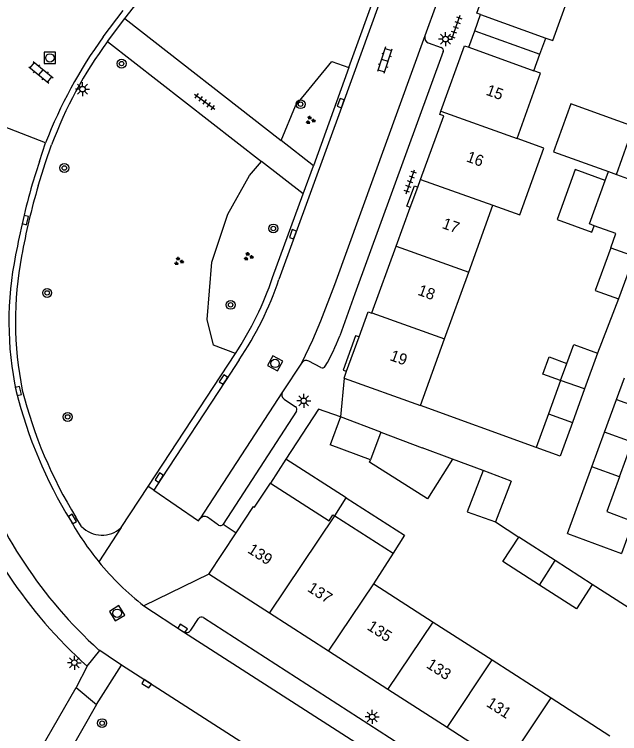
# Model space of a CAD drawing. Extents: x 131000 to 133013, y 393000 to 396501.
# Drawn here: x 131806.9 to 131861, y 395798 to 395862.3 of the extents above; entities that cross this region are included whole.
import ezdxf

# ---------------------------------------------------------------- set-up
doc = ezdxf.new("R2010")
doc.units = 0
for name, color, linetype in [('gg-afsc-erfafscheiding', 7, 'Continuous'), ('gg-afsc-muur', 7, 'Continuous'), ('gg-anno-huisnummerreeks BGT', 7, 'Continuous'), ('gg-bbg-bijgebouw', 7, 'Continuous'), ('gg-bbg-gedigitaliseerde bebouwing', 7, 'Continuous'), ('gg-bbg-gedigitaliseerde bebouwing onder overbouw', 7, 'Continuous'), ('gg-bbg-gedigitaliseerde bijgebouw', 7, 'Continuous'), ('gg-bbg-gedigitaliseerde overbouw', 7, 'Continuous'), ('gg-bbg-hoofdgebouw', 7, 'Continuous'), ('gg-bbg-luifel en loopbrug', 7, 'Continuous'), ('gg-bbg-pand overbouw', 7, 'Continuous'), ('gg-bbg-tussenscheiding', 7, 'Continuous'), ('gg-bbg-tussenscheiding niveau 01', 7, 'Continuous'), ('gg-knt-onverhard', 7, 'Continuous'), ('gg-knt-verharding', 7, 'Continuous'), ('gg-knt-verharding nz', 7, 'Continuous'), ('gt-grn-groengrens', 7, 'Continuous'), ('gt-grn-weggrens', 7, 'Continuous'), ('gt-symb-boom', 7, 'Continuous'), ('gt-symb-groenvak', 7, 'Continuous'), ('gt-symb-klinker verharding', 7, 'Continuous'), ('gt-symb-kolk', 7, 'Continuous'), ('gt-symb-lichtmast', 7, 'Continuous'), ('gt-symb-rioolschacht', 7, 'Continuous'), ('gt-symb-tegel verharding', 7, 'Continuous')]:
    doc.layers.add(name, color=color, linetype=linetype)

# ---------------------------------------------------------------- blocks, each defined once
blk = doc.blocks.new('gt0-LMAST')
at = {"layer": 'gt-symb-lichtmast'}
for p, q in [((-0.182, 0.173), (-0.447, 0.438)), ((-0.005, 0.246), (-0.005, 0.621)), ((0.172, 0.173), (0.437, 0.438)), ((-0.255, -0.004), (-0.63, -0.004)), ((-0.182, -0.181), (-0.447, -0.446)), ((-0.005, -0.254), (-0.005, -0.629)), ((0.437, -0.446), (0.172, -0.181)), ((0.245, -0.004), (0.62, -0.004))]:
    blk.add_line(p, q, dxfattribs=at)
blk.add_circle((-0.005, -0.004), 0.25, dxfattribs=at)
blk = doc.blocks.new('gt0-TEG1')
at = {"layer": 'gt-symb-tegel verharding'}
for p, q in [((-1.125, 0), (1.125, 0)), ((-0.9, -0.25), (-0.9, 0.25)), ((-0.45, -0.25), (-0.45, 0.25)), ((0, -0.25), (0, 0.25)), ((0.45, -0.25), (0.45, 0.25)), ((0.9, -0.25), (0.9, 0.25))]:
    blk.add_line(p, q, dxfattribs=at)
blk = doc.blocks.new('gt0-GRVAK')
at = {"layer": 'gt-symb-groenvak'}
for p, q in [((-0.11, 0.189), (-0.228, 0.24)), ((-0.182, 0.153), (0.088, 0.153)), ((-0.091, 0.211), (-0.156, 0.322)), ((-0.047, 0.214), (-0.047, 0.393)), ((-0.004, 0.211), (0.061, 0.322)), ((0.015, 0.189), (0.133, 0.24)), ((0.262, -0.052), (0.197, 0.059)), ((0.305, -0.049), (0.305, 0.13)), ((0.349, -0.052), (0.414, 0.059)), ((-0.245, -0.228), (-0.363, -0.177)), ((-0.318, -0.264), (-0.047, -0.264)), ((-0.226, -0.206), (-0.291, -0.095)), ((-0.183, -0.203), (-0.183, -0.024)), ((-0.139, -0.206), (-0.074, -0.095)), ((-0.12, -0.228), (-0.002, -0.177)), ((0.243, -0.074), (0.125, -0.023)), ((0.17, -0.11), (0.441, -0.11)), ((0.368, -0.074), (0.486, -0.023))]:
    blk.add_line(p, q, dxfattribs=at)
blk = doc.blocks.new('gt0-KOLK')
at = {"layer": 'gt-symb-kolk'}
blk.add_lwpolyline([(0, 0), (0.375, 0), (0.375, 0.4), (-0.375, 0.4), (-0.375, 0), (0, 0)], dxfattribs=at)
blk = doc.blocks.new('gt0-RS')
at = {"layer": 'gt-symb-rioolschacht'}
blk.add_lwpolyline([(-0.5, -0.5), (0.5, -0.5), (0.5, 0.5), (-0.5, 0.5)], close=True, dxfattribs=at)
blk.add_circle((0, 0), 0.375, dxfattribs=at)
blk = doc.blocks.new('gt0-BOOM')
at = {"layer": 'gt-symb-boom'}
for radius in [0.4, 0.2]:
    blk.add_circle((0, 0), radius, dxfattribs=at)
blk = doc.blocks.new('gt0-KL1')
at = {"layer": 'gt-symb-klinker verharding'}
for p, q in [((-1.15, 0.3), (1.15, 0.3)), ((-1, -0.3), (-1, 0.3)), ((-0.5, 0.3), (-0.5, 0.45)), ((0, -0.3), (0, 0.3)), ((0.5, 0.3), (0.5, 0.45)), ((1, -0.3), (1, 0.3)), ((-1.15, -0.3), (1.15, -0.3)), ((-0.5, -0.45), (-0.5, -0.3)), ((0.5, -0.45), (0.5, -0.3))]:
    blk.add_line(p, q, dxfattribs=at)

msp = doc.modelspace()

# ---------------------------------------------------------------- linework, layer by layer
at = {"layer": 'gg-afsc-erfafscheiding'}
for p, q in [((131860.888, 395836.874), (131859.041, 395832.025)), ((131859.652, 395824.966), (131860.718, 395827.87)), ((131849.918, 395816.952), (131851.987, 395815.576))]:
    msp.add_line(p, q, dxfattribs=at)
at = {"layer": 'gg-afsc-muur'}
for p, q in [((131834.096, 395827.019), (131831.186, 395822.533)), ((131836.073, 395826.316), (131834.096, 395827.019)), ((131853.547, 395823.591), (131843.219, 395827.328)), ((131848.808, 395821.529), (131846.082, 395822.543)), ((131862.518, 395808.798), (131858.545, 395811.349))]:
    msp.add_line(p, q, dxfattribs=at)
at = {"layer": 'gg-bbg-bijgebouw'}
for p, q in [((131859.041, 395832.025), (131857.88, 395828.816)), ((131857.88, 395828.816), (131856.793, 395825.811)), ((131836.073, 395826.316), (131835.134, 395823.837)), ((131839.672, 395824.953), (131836.073, 395826.316)), ((131839.672, 395824.953), (131843.357, 395823.557)), ((131858.519, 395821.864), (131859.652, 395824.966)), ((131846.082, 395822.543), (131843.357, 395823.557)), ((131856.342, 395815.901), (131858.519, 395821.864)), ((131851.306, 395820.577), (131848.808, 395821.529)), ((131851.306, 395820.577), (131849.918, 395816.952)), ((131855.246, 395813.475), (131851.987, 395815.576)), ((131856.342, 395815.901), (131861.176, 395814.123)), ((131858.545, 395811.349), (131855.246, 395813.475))]:
    msp.add_line(p, q, dxfattribs=at)
at = {"layer": 'gg-bbg-gedigitaliseerde bebouwing'}
for p, q in [((131847.528, 395839.263), (131849.683, 395845.231)), ((131845.373, 395833.294), (131847.528, 395839.263)), ((131843.219, 395827.328), (131845.373, 395833.294))]:
    msp.add_line(p, q, dxfattribs=at)
for points in [[(131854.402, 395860.183), (131855.026, 395859.957), (131857.149, 395865.838)], [(131851.838, 395851.198), (131853.947, 395857.04), (131853.343, 395857.26)], [(131849.683, 395845.231), (131852.078, 395844.367), (131854.233, 395850.334), (131851.838, 395851.198)]]:
    msp.add_lwpolyline(points, dxfattribs=at)
at = {"layer": 'gg-bbg-gedigitaliseerde bebouwing onder overbouw'}
for p, q in [((131848.579, 395862.287), (131854.402, 395860.183)), ((131847.54, 395859.359), (131853.343, 395857.26))]:
    msp.add_line(p, q, dxfattribs=at)
at = {"layer": 'gg-bbg-gedigitaliseerde bijgebouw'}
for p, q in [((131859.719, 395847.456), (131860.006, 395848.249)), ((131860.712, 395847.995), (131862.368, 395847.397)), ((131860.669, 395842.713), (131858.739, 395843.41)), ((131860.204, 395841.442), (131860.669, 395842.713)), ((131862.311, 395840.681), (131860.888, 395836.874)), ((131855.736, 395829.583), (131856.293, 395831.108)), ((131855.736, 395829.583), (131854.642, 395826.587)), ((131860.718, 395827.87), (131861.425, 395829.807)), ((131860.718, 395827.87), (131864.451, 395826.529)), ((131854.642, 395826.587), (131856.793, 395825.811)), ((131838.745, 395822.471), (131835.134, 395823.837))]:
    msp.add_line(p, q, dxfattribs=at)
for points in [[(131860.712, 395847.995), (131862.257, 395852.275), (131856.655, 395854.297), (131855.11, 395850.017), (131860.006, 395848.249)], [(131858.739, 395843.41), (131858.314, 395843.563), (131859.719, 395847.456)], [(131860.204, 395841.442), (131858.812, 395837.633), (131860.888, 395836.874)], [(131856.293, 395831.108), (131856.91, 395832.796), (131859.041, 395832.025)], [(131860.987, 395820.962), (131862.121, 395824.063), (131859.652, 395824.966)], [(131846.082, 395822.543), (131843.835, 395818.995), (131838.669, 395822.267), (131838.745, 395822.471)], [(131848.808, 395821.529), (131847.397, 395817.844), (131849.918, 395816.952)], [(131860.987, 395820.962), (131859.851, 395817.853), (131862.223, 395816.986), (131861.176, 395814.123)], [(131853.838, 395811.295), (131850.581, 395813.392), (131851.987, 395815.576)], [(131858.545, 395811.349), (131857.141, 395809.169), (131853.838, 395811.295)]]:
    msp.add_lwpolyline(points, dxfattribs=at)
at = {"layer": 'gg-bbg-gedigitaliseerde overbouw'}
for p, q in [((131853.879, 395858.741), (131854.402, 395860.183)), ((131853.343, 395857.26), (131853.879, 395858.741))]:
    msp.add_line(p, q, dxfattribs=at)
at = {"layer": 'gg-bbg-hoofdgebouw'}
for p, q in [((131842.972, 395846.867), (131843.218, 395847.544)), ((131842.305, 395845.035), (131842.972, 395846.867)), ((131841.049, 395841.582), (131842.305, 395845.035)), ((131838.88, 395835.619), (131841.049, 395841.582)), ((131836.619, 395830.396), (131837.728, 395833.463)), ((131836.4, 395829.79), (131836.619, 395830.396)), ((131836.4, 395829.79), (131843.219, 395827.328)), ((131835.554, 395817.481), (131840.776, 395814.145)), ((131824.31, 395812.26), (131826.744, 395815.951)), ((131829.723, 395808.775), (131824.31, 395812.26)), ((131839.04, 395811.396), (131844.349, 395807.98)), ((131835.011, 395805.37), (131829.723, 395808.775)), ((131844.349, 395807.98), (131849.608, 395804.596)), ((131840.307, 395801.961), (131835.011, 395805.37)), ((131849.608, 395804.596), (131854.874, 395801.207)), ((131845.594, 395798.557), (131840.307, 395801.961)), ((131854.874, 395801.207), (131860.124, 395797.829)), ((131850.856, 395795.169), (131845.594, 395798.557))]:
    msp.add_line(p, q, dxfattribs=at)
for points in [[(131848.579, 395862.287), (131848.24, 395862.41), (131850.359, 395868.289)], [(131845.029, 395853.635), (131847.15, 395859.5), (131847.54, 395859.359)], [(131843.218, 395847.544), (131845.29, 395853.24), (131844.93, 395853.36), (131845.029, 395853.635)], [(131837.728, 395833.463), (131838.54, 395835.71), (131838.87, 395835.59), (131838.88, 395835.619)], [(131826.744, 395815.951), (131828.3, 395818.31), (131828.392, 395818.249), (131829.806, 395820.406)], [(131829.806, 395820.406), (131835.058, 395817.042), (131835.4, 395817.58), (131835.554, 395817.481)], [(131840.776, 395814.145), (131839.017, 395811.411), (131839.04, 395811.396)]]:
    msp.add_lwpolyline(points, dxfattribs=at)
at = {"layer": 'gg-bbg-luifel en loopbrug'}
for p, q in [((131854.642, 395826.587), (131853.547, 395823.591)), ((131831.186, 395822.533), (131829.806, 395820.406)), ((131836.58, 395819.087), (131831.186, 395822.533)), ((131835.554, 395817.481), (131836.58, 395819.087))]:
    msp.add_line(p, q, dxfattribs=at)
for points in [[(131859.719, 395847.456), (131857.033, 395848.425), (131855.42, 395843.956), (131858.531, 395842.833), (131858.739, 395843.41)], [(131855.736, 395829.583), (131854.147, 395830.152), (131854.707, 395831.687), (131856.293, 395831.108)], [(131856.793, 395825.811), (131855.707, 395822.81), (131853.547, 395823.591)], [(131836.58, 395819.087), (131841.802, 395815.751), (131840.776, 395814.145)]]:
    msp.add_lwpolyline(points, dxfattribs=at)
at = {"layer": 'gg-bbg-pand overbouw'}
for p, q in [((131848.06, 395860.823), (131848.579, 395862.287)), ((131847.54, 395859.359), (131848.06, 395860.823))]:
    msp.add_line(p, q, dxfattribs=at)
at = {"layer": 'gg-bbg-tussenscheiding'}
for p, q in [((131845.029, 395853.635), (131851.838, 395851.198)), ((131860.006, 395848.249), (131860.712, 395847.995)), ((131843.218, 395847.544), (131849.683, 395845.231)), ((131841.049, 395841.582), (131847.528, 395839.263)), ((131860.204, 395841.442), (131862.311, 395840.681)), ((131838.88, 395835.619), (131845.373, 395833.294)), ((131857.88, 395828.816), (131855.736, 395829.583)), ((131839.672, 395824.953), (131838.745, 395822.471)), ((131860.987, 395820.962), (131858.519, 395821.864)), ((131829.723, 395808.775), (131835.554, 395817.481)), ((131853.838, 395811.295), (131855.246, 395813.475)), ((131835.011, 395805.37), (131839.04, 395811.396)), ((131840.307, 395801.961), (131844.349, 395807.98)), ((131845.594, 395798.557), (131849.608, 395804.596)), ((131850.856, 395795.169), (131854.874, 395801.207))]:
    msp.add_line(p, q, dxfattribs=at)
at = {"layer": 'gg-bbg-tussenscheiding niveau 01'}
msp.add_line((131848.06, 395860.823), (131853.879, 395858.741), dxfattribs=at)
at = {"layer": 'gg-knt-onverhard'}
for p, q in [((131813.439, 395804.041), (131812.467, 395802.135)), ((131814.273, 395800.629), (131816.523, 395804.142))]:
    msp.add_line(p, q, dxfattribs=at)
for points in [[(131778.412, 395830.618), (131791.261, 395811.438), (131803.357, 395793.193), (131804.583, 395792.406), (131805.93, 395792.29), (131807.075, 395793.001), (131807.721, 395793.91), (131812.467, 395802.135)], [(131814.273, 395800.629), (131808.925, 395791.215), (131808.024, 395789.091), (131808.177, 395787.104), (131808.886, 395785.598), (131811.696, 395781.879), (131815.9, 395777.143), (131822.518, 395770.754), (131831.845, 395762.392), (131838.922, 395756.655), (131847.876, 395750.506), (131858.218, 395743.886), (131868.062, 395737.402), (131878.396, 395730.279), (131884.508, 395725.738), (131885.716, 395725.021), (131887.257, 395724.722), (131888.876, 395725.084), (131890.245, 395726.086), (131891.562, 395727.664), (131901.409, 395740.967)]]:
    msp.add_lwpolyline(points, dxfattribs=at)
at = {"layer": 'gg-knt-verharding'}
for p, q in [((131844.641, 395863.254), (131843.617, 395860.378)), ((131814.88, 395860.279), (131816.646, 395862.64)), ((131816.803, 395861.931), (131830.762, 395851.028)), ((131815.272, 395859.882), (131829.027, 395849.146)), ((131843.904, 395859.742), (131845.067, 395859.347)), ((131836.825, 395857.544), (131833.646, 395848.775)), ((131809.728, 395850.805), (131804.519, 395852.836)), ((131809.18, 395849.156), (131809.728, 395850.805)), ((131833.646, 395848.775), (131830.762, 395851.028)), ((131809.734, 395849.066), (131810.271, 395850.628)), ((131809.18, 395849.156), (131808.516, 395847.111)), ((131809.066, 395846.964), (131809.734, 395849.066)), ((131832.737, 395846.25), (131829.027, 395849.146)), ((131830.011, 395838.794), (131832.737, 395846.25)), ((131818.891, 395820.106), (131826.692, 395832.002)), ((131832.585, 395831.118), (131830.885, 395828.574)), ((131834.311, 395830.728), (131833.241, 395831.31)), ((131831.027, 395827.908), (131832.055, 395827.226)), ((131832.147, 395826.838), (131825.6, 395816.729)), ((131816.477, 395816.424), (131818.891, 395820.106)), ((131812.947, 395816.521), (131812.44, 395817.356)), ((131825.178, 395816.643), (131824.179, 395817.345)), ((131818.509, 395809.43), (131822.05, 395807.118)), ((131823.825, 395808.385), (131860.833, 395784.553)), ((131822.709, 395807.269), (131823.4, 395808.311)), ((131813.439, 395804.041), (131814.57, 395805.431)), ((131814.57, 395805.431), (131814.47, 395805.5)), ((131840.742, 395788.568), (131816.523, 395804.142))]:
    msp.add_line(p, q, dxfattribs=at)
for points in [[(131816.803, 395861.931), (131843.69, 395896.156), (131844.405, 395895.635), (131846.451, 395898.215)], [(131850.122, 395892.563), (131836.281, 395854.301), (131830.574, 395838.599)], [(131836.825, 395857.544), (131849.589, 395892.756), (131850.122, 395892.563)], [(131845.248, 395858.967), (131837.364, 395837.329), (131836.005, 395833.562)], [(131842.305, 395845.035), (131842.005, 395845.144), (131842.671, 395846.977), (131842.972, 395846.867)], [(131837.728, 395833.463), (131837.423, 395833.573), (131836.306, 395830.509), (131836.619, 395830.396)], [(131827.015, 395831.412), (131825.787, 395829.559), (131820.047, 395820.79), (131819.401, 395819.759)], [(131819.401, 395819.759), (131823.397, 395817.043), (131823.509, 395817.208)], [(131816.523, 395804.142), (131815.308, 395804.923), (131814.57, 395805.431)]]:
    msp.add_lwpolyline(points, dxfattribs=at)
for centre, radius, start, end in [((131848.051, 395836.102), 41.047, 143.914, 159.01095), ((131844.944, 395837.868), 36.946, 143.4285, 159.7966), ((131844.105, 395860.215), 0.514, 161.57143, 247.00387), ((131844.945, 395859.056), 0.315, 343.60202, 67.33638), ((131891.083, 395824.666), 85.563, 164.7925, 169.13345), ((131866.259, 395830.174), 59.607, 163.63939, 169.82962), ((131836.243, 395834.827), 29.794, 168.44045, 192.08519), ((131837.934, 395834.856), 30.902, 169.10138, 191.4721), ((131802.031, 395848.26), 29.538, 326.60509, 341.3088), ((131802.042, 395848.254), 30.122, 326.00514, 341.30566), ((131816.994, 395840.941), 20.393, 330.3347, 338.78615), ((131833.011, 395830.88), 0.488, 61.80708, 150.82062), ((131834.446, 395831.01), 0.313, 244.35711, 328.80645), ((131846.981, 395838.599), 41.109, 194.09358, 211.55234), ((131847.028, 395838.639), 40.612, 194.15136, 211.6048), ((131831.314, 395828.317), 0.5, 149.0831, 234.98889), ((131831.888, 395826.981), 0.296, 331.04144, 55.63706), ((131842.576, 395836.282), 41.683, 199.47228, 227.60195), ((131842.317, 395836.079), 43.132, 199.31344, 227.96993), ((131823.92, 395816.905), 0.511, 59.54201, 143.57079), ((131834.33, 395829.617), 25.648, 209.24155, 219.28524), ((131825.337, 395816.94), 0.337, 241.85336, 321.18395), ((131814.761, 395818.271), 2.521, 223.96102, 312.89093), ((131834.333, 395829.623), 25.655, 219.29072, 231.91577), ((131823.652, 395808.119), 0.317, 57.04231, 142.71206), ((131822.304, 395807.523), 0.478, 237.88632, 327.92505)]:
    msp.add_arc(centre, radius, start, end, dxfattribs=at)
at = {"layer": 'gg-knt-verharding nz'}
for p, q in [((131830.885, 395828.574), (131823.509, 395817.208)), ((131822.05, 395807.118), (131843.709, 395793.2))]:
    msp.add_line(p, q, dxfattribs=at)
msp.add_lwpolyline([(131843.617, 395860.378), (131835.55, 395838.116), (131834.289, 395834.881), (131833.582, 395833.181), (131832.585, 395831.118)], dxfattribs=at)
at = {"layer": 'gt-grn-groengrens'}
for points in [[(131830.762, 395851.028), (131832.058, 395854.137), (131835.306, 395858.094), (131836.825, 395857.544)], [(131826.692, 395832.002), (131824.729, 395832.728), (131824.167, 395835.036), (131824.565, 395840.159), (131825.997, 395844.428), (131827.931, 395847.907), (131829.027, 395849.146)]]:
    msp.add_lwpolyline(points, dxfattribs=at)
at = {"layer": 'gt-grn-weggrens'}
for p, q in [((131815.272, 395859.882), (131816.803, 395861.931)), ((131832.737, 395846.25), (131833.646, 395848.775)), ((131836.4, 395829.79), (131836.073, 395826.316)), ((131819.401, 395819.759), (131818.891, 395820.106)), ((131825.6, 395816.729), (131826.744, 395815.951)), ((131816.477, 395816.424), (131814.478, 395813.377)), ((131824.31, 395812.26), (131818.509, 395809.43)), ((131812.467, 395802.135), (131814.273, 395800.629))]:
    msp.add_line(p, q, dxfattribs=at)

# ---------------------------------------------------------------- block references
at = {"layer": 'gt-symb-boom'}
for p in [(131816.514, 395857.898), (131832.504, 395854.271), (131811.408, 395848.572), (131830.068, 395843.162), (131809.87, 395837.403), (131826.254, 395836.336), (131811.705, 395826.32), (131814.777, 395798.949)]:
    msp.add_blockref('gt0-BOOM', p, dxfattribs=at)
at = {"layer": 'gt-symb-groenvak'}
for p in [(131833.368, 395852.845), (131821.616, 395840.229), (131827.838, 395840.661)]:
    msp.add_blockref('gt0-GRVAK', p, dxfattribs=at)
at = {"layer": 'gt-symb-klinker verharding'}
for p, rotation in [((131840.022, 395858.203), -108.1268125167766), ((131809.328, 395857.121), -39.03551289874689)]:
    msp.add_blockref('gt0-KL1', p, dxfattribs=dict(at, rotation=rotation))
at = {"layer": 'gt-symb-kolk'}
for p, rotation in [((131836.281, 395854.301), 69.9955216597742), ((131807.723, 395843.958), -103.0321187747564), ((131832.013, 395842.579), 70.1154807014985), ((131825.787, 395829.559), 56.78667750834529), ((131807.11, 395828.589), -76.5959142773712), ((131820.047, 395820.79), 57.91934357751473), ((131811.95, 395817.088), -59.98287471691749), ((131821.859, 395807.243), -33.137205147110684), ((131818.864, 395802.636), 147.2589553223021)]:
    msp.add_blockref('gt0-KOLK', p, dxfattribs=dict(at, rotation=rotation))
at = {"layer": 'gt-symb-lichtmast'}
for p in [(131845.451, 395860.09), (131813.027, 395855.616), (131832.787, 395827.761), (131812.302, 395804.353), (131838.91, 395799.505)]:
    msp.add_blockref('gt0-LMAST', p, dxfattribs=at)
at = {"layer": 'gt-symb-rioolschacht'}
msp.add_blockref('gt0-RS', (131810.116, 395858.41), dxfattribs=at)
for p, rotation in [((131830.232, 395831.103), 61.57954227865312), ((131816.122, 395808.776), -58.43003477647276)]:
    msp.add_blockref('gt0-RS', p, dxfattribs=dict(at, rotation=rotation))
at = {"layer": 'gt-symb-tegel verharding'}
for p, rotation in [((131846.358, 395861.142), -109.93904791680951), ((131823.95, 395854.487), -36.37706752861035), ((131842.305, 395847.331), 70.11483488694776)]:
    msp.add_blockref('gt0-TEG1', p, dxfattribs=dict(at, rotation=rotation))

# ---------------------------------------------------------------- texts
at = {"layer": 'gg-anno-huisnummerreeks BGT'}
for s, rotation, p in [('15', 340.1, (131848.996, 395855.129)), ('16', 340.1, (131847.24, 395849.174)), ('17', 340.1, (131845.073, 395843.215)), ('18', 340.1, (131842.902, 395837.249)), ('19', 340.1, (131840.411, 395831.406)), ('139', 327.2, (131827.698, 395814.241)), ('137', 327.2, (131833.046, 395810.797)), ('135', 327.2, (131838.371, 395807.369)), ('133', 327.2, (131843.663, 395803.962)), ('131', 327.2, (131849.027, 395800.509))]:
    msp.add_text(s, height=1, rotation=rotation, dxfattribs=at).set_placement(p)

doc.saveas('drawing.dxf')
